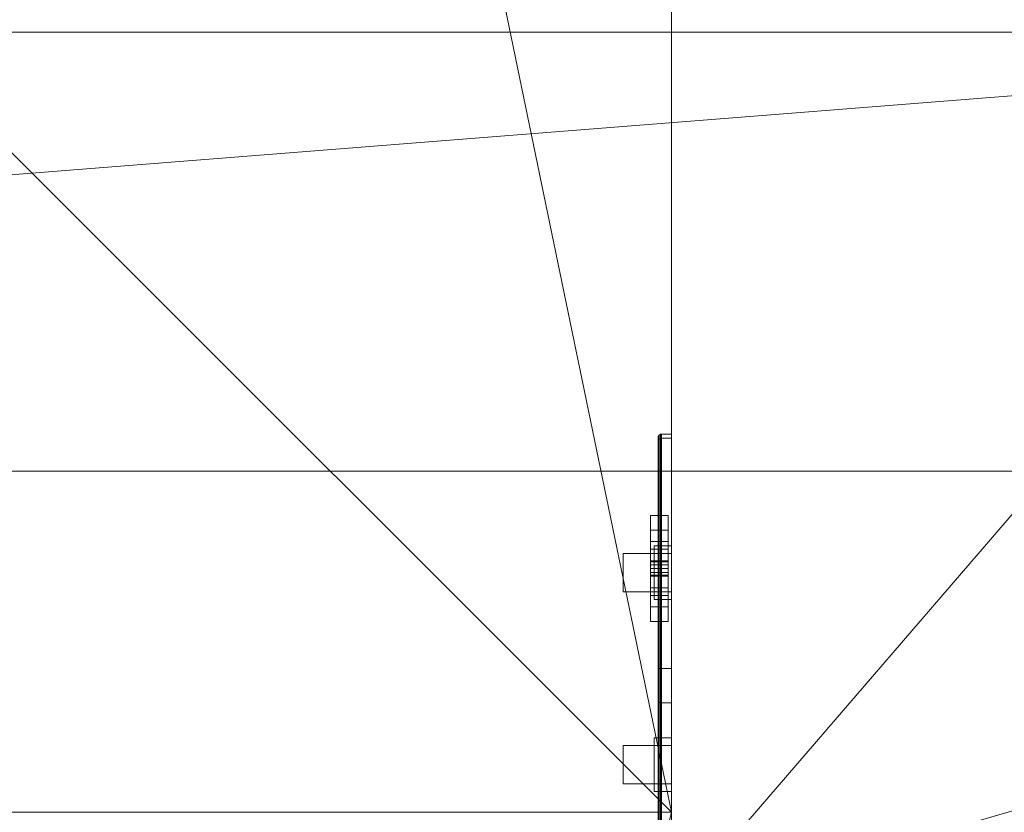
# Model space of a CAD drawing. Header units: inches. Extents: x -263 to 528, y -1 to 602.
# Tile 334 of 656: x -82 to -72, y 379 to 387. Entities that reach past the tile are written whole.
import ezdxf

# ---------------------------------------------------------------- set-up
doc = ezdxf.new("R2010")
doc.units = ezdxf.units.IN
doc.header["$MEASUREMENT"] = 0
for name, color, linetype in [('Twindo - Electrical', 7, 'Continuous'), ('Twindo - Fixtures', 7, 'Continuous'), ('Twindo - Slabs', 7, 'Continuous'), ('Twindo - Walls', 7, 'Continuous')]:
    doc.layers.add(name, color=color, linetype=linetype)

# ---------------------------------------------------------------- blocks, each defined once
blk = doc.blocks.new('Slab_D0BD3B49-249D-4DA8-80D4-D821BCE50D6B', base_point=(-249.5, 387))
at = {"layer": 'Twindo - Slabs', "lineweight": 0}
mesh = blk.add_polyface(dxfattribs=at)
corners = [(-192, 387), (-249.5, 387), (-249.5, 387, -6), (-192, 387, -6), (-89.75, 579.5), (-249.5, 579.5), (-192, 134.5), (-132, 134.5), (-132, 124.5), (10, 124.5), (10, 13.75), (161.5, 13.75), (161.5, 6.5), (252, 6.5), (252, 14), (415.5, 14), (415.5, 322.5), (222.5, 322.5), (222.5, 357.5), (-4, 357.5), (-4, 413), (101.5, 413), (101.5, 553.5), (-89.75, 553.5), (-249.5, 579.5, -6), (-192, 134.5, -6), (-89.75, 579.5, -6), (-89.75, 553.5, -6), (101.5, 553.5, -6), (101.5, 413, -6), (-4, 413, -6), (-4, 357.5, -6), (222.5, 357.5, -6), (222.5, 322.5, -6), (415.5, 322.5, -6), (415.5, 14, -6), (252, 14, -6), (252, 6.5, -6), (161.5, 6.5, -6), (161.5, 13.75, -6), (10, 13.75, -6), (10, 124.5, -6), (-132, 124.5, -6), (-132, 134.5, -6)]
mesh.append_faces([[corners[k] for k in face] for face in [(0, 1, 2, 3), (1, 5, 24, 2), (6, 0, 3, 25), (5, 4, 26, 24), (7, 6, 25, 43), (8, 7, 43, 42), (9, 8, 42, 41), (10, 9, 41, 40), (11, 10, 40, 39), (12, 11, 39, 38), (13, 12, 38, 37), (14, 13, 37, 36), (15, 14, 36, 35), (16, 15, 35, 34), (17, 16, 34, 33), (18, 17, 33, 32), (19, 18, 32, 31), (20, 19, 31, 30), (21, 20, 30, 29), (22, 21, 29, 28), (23, 22, 28, 27), (4, 23, 27, 26)]], dxfattribs={"color": 254})
mesh.append_faces([[corners[k] for k in face] for face in [(22, 20, 21), (16, 14, 15)]], dxfattribs={"vtx0": -1, "color": 254})
mesh.append_faces([[corners[k] for k in face] for face in [(28, 30, 27), (34, 36, 33)]], dxfattribs={"vtx0": -1, "vtx1": -1, "color": 254})
mesh.append_faces([[corners[k] for k in face] for face in [(4, 0, 7), (19, 23, 8), (19, 9, 11), (43, 3, 26), (42, 27, 31), (39, 41, 31)]], dxfattribs={"vtx0": -1, "vtx1": -1, "vtx2": -1, "color": 254})
mesh.append_faces([[corners[k] for k in face] for face in [(23, 7, 8), (19, 8, 9), (17, 11, 12), (17, 12, 13), (17, 13, 14), (3, 24, 26), (43, 26, 27), (39, 31, 32), (39, 32, 33)]], dxfattribs={"vtx0": -1, "vtx2": -1, "color": 254})
mesh.append_faces([[corners[k] for k in face] for face in [(29, 30, 28), (35, 36, 34)]], dxfattribs={"vtx1": -1, "color": 254})
mesh.append_faces([[corners[k] for k in face] for face in [(4, 5, 0), (23, 4, 7), (19, 20, 23), (22, 23, 20), (18, 19, 11), (17, 18, 11), (16, 17, 14), (42, 43, 27), (30, 31, 27), (41, 42, 31), (38, 39, 33), (37, 38, 33), (36, 37, 33)]], dxfattribs={"vtx1": -1, "vtx2": -1, "color": 254})
mesh.append_faces([[corners[k] for k in face] for face in [(5, 1, 0), (0, 6, 7), (9, 10, 11), (3, 2, 24), (43, 25, 3), (39, 40, 41)]], dxfattribs={"vtx2": -1, "color": 254})
blk = doc.blocks.new('Slab_12F310AF-29A8-4DA8-A055-EC40812B0097', base_point=(-128, 382.5))
at = {"layer": 'Twindo - Fixtures', "lineweight": 0}
mesh = blk.add_polyface(dxfattribs=at)
corners = [(-128, 382.5, 101), (-128, 382.5, 95), (-128, 357.5, 95), (-128, 357.5, 101), (-121, 382.5, 101), (-121, 382.5, 95), (-121, 387, 95), (-64, 387, 95), (-64, 357.5, 95), (-64, 357.5, 101), (-64, 387, 101), (-121, 387, 101)]
mesh.append_faces([[corners[k] for k in face] for face in [(0, 1, 2, 3), (4, 5, 1, 0), (3, 2, 8, 9), (11, 6, 5, 4), (10, 7, 6, 11), (9, 8, 7, 10)]], dxfattribs={"color": 254})
mesh.append_faces([[corners[k] for k in face] for face in [(7, 5, 6)]], dxfattribs={"vtx0": -1, "color": 254})
mesh.append_faces([[corners[k] for k in face] for face in [(8, 5, 7), (10, 4, 9), (9, 4, 3)]], dxfattribs={"vtx0": -1, "vtx1": -1, "color": 254})
mesh.append_faces([[corners[k] for k in face] for face in [(8, 2, 5)]], dxfattribs={"vtx1": -1, "vtx2": -1, "color": 254})
mesh.append_faces([[corners[k] for k in face] for face in [(2, 1, 5), (4, 0, 3), (10, 11, 4)]], dxfattribs={"vtx2": -1, "color": 254})
blk = doc.blocks.new('Wall_D5726E15-A78C-4E45-9DCE-F81730C3433E', base_point=(-121, 387))
at = {"layer": 'Twindo - Walls', "lineweight": 0}
mesh = blk.add_polyface(dxfattribs=at)
corners = [(-70, 387), (-70, 382.5), (-115.5, 382.5), (-115.5, 387), (-70, 387, 95), (-70, 382.5, 95), (-115.5, 382.5, 95), (-115.5, 387, 95)]
mesh.append_faces([[corners[k] for k in face] for face in [(0, 1, 2, 3), (1, 0, 4, 5), (1, 5, 6, 2), (7, 3, 2, 6), (4, 0, 3, 7), (5, 4, 7, 6)]], dxfattribs={"color": 254})
blk = doc.blocks.new('Slab_C16FED3F-F51D-4887-95C2-45D370958F54', base_point=(-255.75, 595))
at = {"layer": 'Twindo - Slabs', "lineweight": 0}
mesh = blk.add_polyface(dxfattribs=at)
corners = [(95.5, 568, 128), (95.5, 570, 128), (-75.75, 570, 128), (-75.75, 595, 128), (-255.75, 595, 128), (-255.75, 379, 128), (-198, 379, 128), (-198, 134.5, 128), (-136, 134.5, 128), (-136, 110.5, 128), (6.5, 110.5, 128), (6.5, 6.5, 128), (315.5, 6.5, 128), (315.5, 8, 128), (378.5, 8, 128), (378.5, 6.5, 128), (523, 6.5, 128), (523, 132.25, 128), (421.5, 132.25, 128), (421.5, 333, 128), (239, 333, 128), (239, 391.501, 128), (240, 391.501, 128), (240, 457, 128), (237, 457, 128), (237, 568, 128), (201, 127.5, 128), (201, 128.125, 128), (244.5, 128.125, 128), (244.5, 127.5, 128), (244.5, 15, 128), (161.5, 15, 128), (161.5, 146.5, 128), (200.935, 146.5, 128), (200.997, 146.5, 128), (200.997, 128.5, 128), (95.5, 568, 101), (95.5, 570, 101), (-75.75, 570, 101), (-75.75, 595, 101), (-255.75, 595, 101), (-255.75, 379, 101), (-198, 379, 101), (-198, 134.5, 101), (-136, 134.5, 101), (-136, 110.5, 101), (6.5, 110.5, 101), (6.5, 6.5, 101), (315.5, 6.5, 101), (315.5, 8, 101), (378.5, 8, 101), (378.5, 6.5, 101), (523, 6.5, 101), (523, 132.25, 101), (421.5, 132.25, 101), (421.5, 333, 101), (239, 333, 101), (239, 391.501, 101), (240, 391.501, 101), (240, 457, 101), (237, 457, 101), (237, 568, 101), (201, 127.5, 120), (201, 128, 120), (201, 128.125, 120), (244.5, 128.125, 120), (244.5, 128, 120), (244.5, 127.5, 120), (244.5, 127.5, 101), (244.5, 15, 101), (161.5, 15, 101), (161.5, 146.5, 101), (200.935, 146.5, 101), (200.997, 146.5, 101), (200.997, 128.5, 114.5), (201, 127.5, 101)]
mesh.append_faces([[corners[k] for k in face] for face in [(36, 37, 1, 0), (37, 38, 2, 1), (38, 39, 3, 2), (39, 40, 4, 3), (40, 41, 5, 4), (41, 42, 6, 5), (42, 43, 7, 6), (43, 44, 8, 7), (44, 45, 9, 8), (45, 46, 10, 9), (46, 47, 11, 10), (47, 48, 12, 11), (48, 49, 13, 12), (49, 50, 14, 13), (50, 51, 15, 14), (51, 52, 16, 15), (52, 53, 17, 16), (53, 54, 18, 17), (54, 55, 19, 18), (55, 56, 20, 19), (56, 57, 21, 20), (57, 58, 22, 21), (58, 59, 23, 22), (59, 60, 24, 23), (60, 61, 25, 24), (61, 36, 0, 25), (28, 27, 64, 65), (69, 70, 31, 30), (70, 71, 32, 31), (33, 32, 71, 72), (33, 72, 73, 34), (34, 73, 74, 35), (62, 67, 66, 63), (65, 64, 63, 66), (67, 62, 75, 68), (72, 74, 73)]], dxfattribs={"color": 254})
mesh.append_faces([[corners[k] for k in face] for face in [(23, 21, 22), (27, 63, 64), (29, 66, 67), (29, 69, 30), (75, 74, 72), (52, 54, 53)]], dxfattribs={"vtx0": -1, "color": 254})
mesh.append_faces([[corners[k] for k in face] for face in [(16, 18, 15), (59, 57, 60)]], dxfattribs={"vtx0": -1, "vtx1": -1, "color": 254})
mesh.append_faces([[corners[k] for k in face] for face in [(3, 6, 8), (31, 0, 11), (0, 32, 34), (24, 34, 27), (20, 24, 27), (28, 30, 12), (20, 28, 13), (75, 26, 74), (44, 42, 39), (47, 36, 70), (75, 60, 56), (49, 68, 56)]], dxfattribs={"vtx0": -1, "vtx1": -1, "vtx2": -1, "color": 254})
mesh.append_faces([[corners[k] for k in face] for face in [(2, 8, 9), (2, 9, 10), (0, 10, 11), (20, 27, 28), (30, 11, 12), (28, 12, 13), (20, 13, 14), (18, 14, 15), (42, 40, 39), (44, 39, 38), (46, 38, 37), (46, 37, 36), (72, 36, 61), (75, 61, 60), (47, 70, 69), (49, 69, 68), (50, 56, 55), (50, 55, 54)]], dxfattribs={"vtx0": -1, "vtx2": -1, "color": 254})
mesh.append_faces([[corners[k] for k in face] for face in [(17, 18, 16), (58, 57, 59)]], dxfattribs={"vtx1": -1, "color": 254})
mesh.append_faces([[corners[k] for k in face] for face in [(3, 4, 6), (2, 3, 8), (1, 2, 10), (0, 1, 10), (31, 32, 0), (25, 0, 34), (24, 25, 34), (20, 21, 24), (23, 24, 21), (30, 31, 11), (19, 20, 14), (18, 19, 14), (45, 44, 38), (46, 45, 38), (47, 46, 36), (71, 70, 36), (72, 71, 36), (75, 72, 61), (57, 56, 60), (68, 75, 56), (48, 47, 69), (49, 48, 69), (50, 49, 56), (51, 50, 54), (52, 51, 54)]], dxfattribs={"vtx1": -1, "vtx2": -1, "color": 254})
mesh.append_faces([[corners[k] for k in face] for face in [(4, 5, 6), (6, 7, 8), (26, 35, 74), (42, 41, 40), (44, 43, 42)]], dxfattribs={"vtx2": -1, "color": 254})
mesh.append_faces([[corners[k] for k in face] for face in [(27, 26, 62, 63), (29, 28, 65, 66), (29, 67, 68, 69)]], dxfattribs={"vtx3": -1, "color": 254})
blk = doc.blocks.new('Slab_C344388F-6E50-4F51-87E6-74C99ED75FC3', base_point=(-255.75, 595))
at = {"layer": 'Twindo - Fixtures', "lineweight": 0}
mesh = blk.add_polyface(dxfattribs=at)
corners = [(-255.75, 595, 254), (-255.75, 595, 248), (-255.75, 379, 248), (-255.75, 379, 254), (-75.75, 595, 254), (-75.75, 595, 248), (-75.75, 379, 248), (-218.75, 416, 248), (-112.75, 416, 248), (-112.75, 558, 248), (-218.75, 558, 248), (-75.75, 379, 254), (-112.75, 558, 254), (-112.75, 416, 254), (-218.75, 416, 254), (-218.75, 558, 254)]
mesh.append_faces([[corners[k] for k in face] for face in [(0, 1, 2, 3), (4, 5, 1, 0), (3, 2, 6, 11), (11, 6, 5, 4), (13, 8, 7, 14), (12, 9, 8, 13), (15, 10, 9, 12), (14, 7, 10, 15)]], dxfattribs={"color": 254})
mesh.append_faces([[corners[k] for k in face] for face in [(6, 8, 5), (5, 9, 1), (4, 12, 11), (11, 13, 3)]], dxfattribs={"vtx0": -1, "vtx1": -1, "color": 254})
mesh.append_faces([[corners[k] for k in face] for face in [(10, 2, 1), (2, 7, 8), (5, 8, 9), (14, 0, 3), (0, 15, 12), (11, 12, 13)]], dxfattribs={"vtx0": -1, "vtx2": -1, "color": 254})
mesh.append_faces([[corners[k] for k in face] for face in [(10, 7, 2), (9, 10, 1), (6, 2, 8), (14, 15, 0), (13, 14, 3), (4, 0, 12)]], dxfattribs={"vtx1": -1, "vtx2": -1, "color": 254})
blk = doc.blocks.new('Slab_ED5BE3F0-089E-41BE-87EB-5EA2DDB2F362', base_point=(-198, 134.5))
at = {"layer": 'Twindo - Slabs', "lineweight": 0}
mesh = blk.add_polyface(dxfattribs=at)
corners = [(-198, 134.5, 254), (-198, 134.5, 246.5), (-136, 134.5, 246.5), (-136, 134.5, 254), (-198, 379, 254), (-198, 379, 246.5), (-75.75, 379, 246.5), (-75.75, 378, 246.5), (-9, 378, 246.5), (-9, 395.501, 246.5), (113, 395.501, 246.5), (113, 397.501, 246.5), (155, 397.501, 246.5), (155, 197, 246.5), (150.5, 197, 246.5), (150.5, 6.5, 246.5), (6.5, 6.5, 246.5), (6.5, 110.5, 246.5), (-136, 110.5, 246.5), (-136, 110.5, 254), (6.5, 110.5, 254), (6.5, 6.5, 254), (150.5, 6.5, 254), (150.5, 197, 254), (155, 197, 254), (155, 397.501, 254), (113, 397.501, 254), (113, 395.501, 254), (-9, 395.501, 254), (-9, 378, 254), (-75.75, 378, 254), (-75.75, 379, 254)]
mesh.append_faces([[corners[k] for k in face] for face in [(0, 1, 2, 3), (4, 5, 1, 0), (3, 2, 18, 19), (31, 6, 5, 4), (30, 7, 6, 31), (29, 8, 7, 30), (28, 9, 8, 29), (27, 10, 9, 28), (26, 11, 10, 27), (25, 12, 11, 26), (24, 13, 12, 25), (23, 14, 13, 24), (22, 15, 14, 23), (21, 16, 15, 22), (20, 17, 16, 21), (19, 18, 17, 20)]], dxfattribs={"color": 254})
mesh.append_faces([[corners[k] for k in face] for face in [(25, 23, 24)]], dxfattribs={"vtx0": -1, "color": 254})
mesh.append_faces([[corners[k] for k in face] for face in [(12, 14, 11)]], dxfattribs={"vtx0": -1, "vtx1": -1, "color": 254})
mesh.append_faces([[corners[k] for k in face] for face in [(2, 5, 6), (2, 6, 7), (18, 7, 8), (17, 8, 9), (17, 9, 10), (14, 10, 11), (30, 3, 19), (29, 19, 20), (27, 20, 21), (27, 21, 22), (27, 22, 23)]], dxfattribs={"vtx0": -1, "vtx2": -1, "color": 254})
mesh.append_faces([[corners[k] for k in face] for face in [(13, 14, 12)]], dxfattribs={"vtx1": -1, "color": 254})
mesh.append_faces([[corners[k] for k in face] for face in [(18, 2, 7), (17, 18, 8), (16, 17, 10), (15, 16, 10), (14, 15, 10), (31, 4, 3), (30, 31, 3), (29, 30, 19), (28, 29, 20), (27, 28, 20), (26, 27, 23), (25, 26, 23)]], dxfattribs={"vtx1": -1, "vtx2": -1, "color": 254})
mesh.append_faces([[corners[k] for k in face] for face in [(2, 1, 5), (4, 0, 3)]], dxfattribs={"vtx2": -1, "color": 254})
blk = doc.blocks.new('Slab_8CF3D9C7-E382-4EB2-A1F0-8D4B1B8E1C80', base_point=(-75.75, 378))
at = {"layer": 'Twindo - Slabs', "lineweight": 0}
mesh = blk.add_polyface(dxfattribs=at)
corners = [(-75.75, 378, 254), (-75.75, 378, 246), (-9, 378, 246), (-9, 378, 254), (-75.75, 448, 254), (-75.75, 448, 246), (-15.5, 448, 246), (-15.5, 395.501, 246), (-9, 395.501, 246), (-9, 395.501, 254), (-15.5, 395.501, 254), (-15.5, 448, 254)]
mesh.append_faces([[corners[k] for k in face] for face in [(0, 1, 2, 3), (4, 5, 1, 0), (3, 2, 8, 9), (11, 6, 5, 4), (10, 7, 6, 11), (9, 8, 7, 10)]], dxfattribs={"color": 254})
mesh.append_faces([[corners[k] for k in face] for face in [(2, 7, 8)]], dxfattribs={"vtx0": -1, "color": 254})
mesh.append_faces([[corners[k] for k in face] for face in [(3, 10, 0)]], dxfattribs={"vtx0": -1, "vtx1": -1, "color": 254})
mesh.append_faces([[corners[k] for k in face] for face in [(1, 6, 7), (10, 4, 0)]], dxfattribs={"vtx0": -1, "vtx2": -1, "color": 254})
mesh.append_faces([[corners[k] for k in face] for face in [(9, 10, 3)]], dxfattribs={"vtx1": -1, "color": 254})
mesh.append_faces([[corners[k] for k in face] for face in [(2, 1, 7)]], dxfattribs={"vtx1": -1, "vtx2": -1, "color": 254})
mesh.append_faces([[corners[k] for k in face] for face in [(1, 5, 6), (10, 11, 4)]], dxfattribs={"vtx2": -1, "color": 254})
blk = doc.blocks.new('Object_EE425E7E-B61D-4979-A513-5C262CDF48B6')
at = {"layer": 'Twindo - Electrical', "lineweight": 0}
mesh = blk.add_polyface(dxfattribs=at)
corners = [(-75.888, 382.844, 139.67), (-75.888, 380.156, 139.67), (-75.888, 380.156, 144.326), (-75.888, 382.844, 144.326), (-75.888, 381.106, 140.817), (-75.888, 381.894, 140.817), (-75.888, 382.044, 141.289), (-75.888, 381.894, 141.762), (-75.888, 381.106, 141.762), (-75.888, 380.956, 141.289), (-75.888, 381.894, 143.179), (-75.888, 381.106, 143.179), (-75.888, 380.956, 142.707), (-75.888, 381.106, 142.234), (-75.888, 381.894, 142.234), (-75.888, 382.044, 142.707), (-75.887, 382.852, 139.661), (-75.887, 380.148, 139.661), (-75.887, 380.148, 144.335), (-75.887, 382.852, 144.335), (-75.784, 381.106, 140.817), (-75.784, 381.894, 140.817), (-75.784, 382.044, 141.289), (-75.784, 381.894, 141.762), (-75.784, 381.106, 141.762), (-75.784, 380.956, 141.289), (-75.784, 381.894, 143.179), (-75.784, 381.106, 143.179), (-75.784, 380.956, 142.707), (-75.784, 381.106, 142.234), (-75.784, 381.894, 142.234), (-75.784, 382.044, 142.707), (-75.878, 382.868, 139.646), (-75.878, 380.132, 139.646), (-75.878, 380.132, 144.35), (-75.878, 382.868, 144.35), (-75.862, 382.877, 139.637), (-75.862, 380.123, 139.637), (-75.862, 380.123, 144.359), (-75.862, 382.877, 144.359), (-75.853, 382.878, 139.636), (-75.853, 380.122, 139.636), (-75.853, 380.122, 144.36), (-75.853, 382.878, 144.36), (-75.75, 382.878, 139.636), (-75.75, 380.122, 139.636), (-75.75, 380.122, 144.36), (-75.75, 382.878, 144.36)]
mesh.append_faces([[corners[k] for k in face] for face in [(1, 0, 16, 17), (2, 1, 17, 18), (3, 2, 18, 19), (0, 3, 19, 16), (4, 20, 21, 5), (5, 21, 22, 6), (6, 22, 23, 7), (7, 23, 24, 8), (8, 24, 25, 9), (9, 25, 20, 4), (11, 10, 26, 27), (12, 11, 27, 28), (13, 12, 28, 29), (14, 13, 29, 30), (15, 14, 30, 31), (10, 15, 31, 26), (17, 16, 32, 33), (18, 17, 33, 34), (19, 18, 34, 35), (16, 19, 35, 32), (33, 32, 36, 37), (34, 33, 37, 38), (35, 34, 38, 39), (32, 35, 39, 36), (37, 36, 40, 41), (38, 37, 41, 42), (39, 38, 42, 43), (36, 39, 43, 40), (41, 40, 44, 45), (42, 41, 45, 46), (43, 42, 46, 47), (40, 43, 47, 44), (46, 45, 44, 47)]], dxfattribs={"color": 7})
mesh.append_faces([[corners[k] for k in face] for face in [(22, 25, 24, 23), (28, 31, 30, 29)]], dxfattribs={"vtx0": -1, "color": 7})
mesh.append_faces([[corners[k] for k in face] for face in [(1, 4, 0), (0, 6, 3)]], dxfattribs={"vtx0": -1, "vtx1": -1, "color": 7})
mesh.append_faces([[corners[k] for k in face] for face in [(2, 13, 8), (7, 14, 3)]], dxfattribs={"vtx0": -1, "vtx1": -1, "vtx2": -1, "color": 7})
mesh.append_faces([[corners[k] for k in face] for face in [(10, 2, 3), (2, 11, 12), (2, 12, 13), (7, 13, 14), (2, 8, 9), (1, 9, 4), (0, 4, 5), (0, 5, 6)]], dxfattribs={"vtx0": -1, "vtx2": -1, "color": 7})
mesh.append_faces([[corners[k] for k in face] for face in [(10, 11, 2), (15, 10, 3), (14, 15, 3), (7, 8, 13), (6, 7, 3), (1, 2, 9)]], dxfattribs={"vtx1": -1, "vtx2": -1, "color": 7})
mesh.append_faces([[corners[k] for k in face] for face in [(22, 21, 20, 25), (28, 27, 26, 31)]], dxfattribs={"vtx3": -1, "color": 7})
mesh = blk.add_polyface(dxfattribs=at)
corners = [(-75.784, 381.106, 140.817), (-75.784, 380.956, 141.289), (-75.967, 380.956, 141.289), (-75.967, 381.106, 140.817), (-75.784, 381.106, 141.762), (-75.967, 381.106, 141.762), (-75.784, 381.894, 141.762), (-75.967, 381.894, 141.762), (-75.784, 382.044, 141.289), (-75.967, 382.044, 141.289), (-75.784, 381.894, 140.817), (-75.967, 381.894, 140.817), (-75.784, 381.697, 141.289), (-75.784, 381.776, 141.289), (-75.967, 381.776, 141.289), (-75.967, 381.697, 141.289), (-75.784, 381.776, 141.526), (-75.967, 381.776, 141.526), (-75.784, 381.697, 141.526), (-75.967, 381.697, 141.526), (-75.784, 381.303, 141.289), (-75.784, 381.303, 141.526), (-75.967, 381.303, 141.526), (-75.967, 381.303, 141.289), (-75.784, 381.224, 141.526), (-75.967, 381.224, 141.526), (-75.784, 381.224, 141.289), (-75.967, 381.224, 141.289), (-75.784, 381.579, 140.896), (-75.784, 381.579, 140.974), (-75.967, 381.579, 140.974), (-75.967, 381.579, 140.896), (-75.784, 381.568, 141.014), (-75.967, 381.568, 141.014), (-75.784, 381.539, 141.043), (-75.967, 381.539, 141.043), (-75.784, 381.5, 141.053), (-75.967, 381.5, 141.053), (-75.784, 381.461, 141.043), (-75.967, 381.461, 141.043), (-75.784, 381.432, 141.014), (-75.967, 381.432, 141.014), (-75.784, 381.421, 140.974), (-75.967, 381.421, 140.974), (-75.784, 381.421, 140.896), (-75.967, 381.421, 140.896)]
mesh.append_faces([[corners[k] for k in face] for face in [(0, 1, 2, 3), (1, 4, 5, 2), (4, 6, 7, 5), (6, 8, 9, 7), (8, 10, 11, 9), (10, 0, 3, 11), (12, 13, 14, 15), (13, 16, 17, 14), (16, 18, 19, 17), (18, 12, 15, 19), (20, 21, 22, 23), (21, 24, 25, 22), (24, 26, 27, 25), (26, 20, 23, 27), (28, 29, 30, 31), (29, 32, 33, 30), (32, 34, 35, 33), (34, 36, 37, 35), (36, 38, 39, 37), (38, 40, 41, 39), (40, 42, 43, 41), (42, 44, 45, 43), (44, 28, 31, 45)]], dxfattribs={"color": 7})
mesh.append_faces([[corners[k] for k in face] for face in [(10, 28, 0), (0, 44, 1), (3, 45, 11), (11, 31, 9)]], dxfattribs={"vtx0": -1, "vtx1": -1, "color": 7})
mesh.append_faces([[corners[k] for k in face] for face in [(24, 18, 4), (8, 1, 36), (17, 22, 7), (2, 9, 37)]], dxfattribs={"vtx0": -1, "vtx1": -1, "vtx2": -1, "color": 7})
mesh.append_faces([[corners[k] for k in face] for face in [(18, 6, 4), (8, 16, 13), (12, 21, 20), (26, 4, 1), (8, 36, 34), (8, 34, 32), (8, 32, 29), (8, 29, 28), (0, 28, 44), (22, 5, 7), (2, 25, 27), (23, 19, 15), (14, 7, 9), (2, 37, 39), (2, 39, 41), (2, 41, 43), (2, 43, 45), (11, 45, 31)]], dxfattribs={"vtx0": -1, "vtx2": -1, "color": 7})
mesh.append_faces([[corners[k] for k in face] for face in [(18, 16, 6), (8, 6, 16), (12, 18, 21), (26, 24, 4), (38, 36, 1), (40, 38, 1), (42, 40, 1), (44, 42, 1), (10, 8, 28), (22, 25, 5), (2, 5, 25), (23, 22, 19), (14, 17, 7), (35, 37, 9), (33, 35, 9), (30, 33, 9), (31, 30, 9), (3, 2, 45)]], dxfattribs={"vtx1": -1, "vtx2": -1, "color": 7})
mesh = blk.add_polyface(dxfattribs=at)
corners = [(-75.784, 381.106, 142.234), (-75.784, 380.956, 142.707), (-75.967, 380.956, 142.707), (-75.967, 381.106, 142.234), (-75.784, 381.106, 143.179), (-75.967, 381.106, 143.179), (-75.784, 381.894, 143.179), (-75.967, 381.894, 143.179), (-75.784, 382.044, 142.707), (-75.967, 382.044, 142.707), (-75.784, 381.894, 142.234), (-75.967, 381.894, 142.234), (-75.784, 381.697, 142.707), (-75.784, 381.776, 142.707), (-75.967, 381.776, 142.707), (-75.967, 381.697, 142.707), (-75.784, 381.776, 142.943), (-75.967, 381.776, 142.943), (-75.784, 381.697, 142.943), (-75.967, 381.697, 142.943), (-75.784, 381.303, 142.707), (-75.784, 381.303, 142.943), (-75.967, 381.303, 142.943), (-75.967, 381.303, 142.707), (-75.784, 381.224, 142.943), (-75.967, 381.224, 142.943), (-75.784, 381.224, 142.707), (-75.967, 381.224, 142.707), (-75.784, 381.579, 142.313), (-75.784, 381.579, 142.392), (-75.967, 381.579, 142.392), (-75.967, 381.579, 142.313), (-75.784, 381.568, 142.431), (-75.967, 381.568, 142.431), (-75.784, 381.539, 142.46), (-75.967, 381.539, 142.46), (-75.784, 381.5, 142.47), (-75.967, 381.5, 142.47), (-75.784, 381.461, 142.46), (-75.967, 381.461, 142.46), (-75.784, 381.432, 142.431), (-75.967, 381.432, 142.431), (-75.784, 381.421, 142.392), (-75.967, 381.421, 142.392), (-75.784, 381.421, 142.313), (-75.967, 381.421, 142.313)]
mesh.append_faces([[corners[k] for k in face] for face in [(0, 1, 2, 3), (1, 4, 5, 2), (4, 6, 7, 5), (6, 8, 9, 7), (8, 10, 11, 9), (10, 0, 3, 11), (12, 13, 14, 15), (13, 16, 17, 14), (16, 18, 19, 17), (18, 12, 15, 19), (20, 21, 22, 23), (21, 24, 25, 22), (24, 26, 27, 25), (26, 20, 23, 27), (28, 29, 30, 31), (29, 32, 33, 30), (32, 34, 35, 33), (34, 36, 37, 35), (36, 38, 39, 37), (38, 40, 41, 39), (40, 42, 43, 41), (42, 44, 45, 43), (44, 28, 31, 45)]], dxfattribs={"color": 7})
mesh.append_faces([[corners[k] for k in face] for face in [(10, 28, 0), (0, 44, 1), (3, 45, 11), (11, 31, 9)]], dxfattribs={"vtx0": -1, "vtx1": -1, "color": 7})
mesh.append_faces([[corners[k] for k in face] for face in [(24, 18, 4), (8, 1, 36), (17, 22, 7), (2, 9, 37)]], dxfattribs={"vtx0": -1, "vtx1": -1, "vtx2": -1, "color": 7})
mesh.append_faces([[corners[k] for k in face] for face in [(18, 6, 4), (8, 16, 13), (12, 21, 20), (26, 4, 1), (8, 36, 34), (8, 34, 32), (8, 32, 29), (8, 29, 28), (0, 28, 44), (22, 5, 7), (2, 25, 27), (23, 19, 15), (14, 7, 9), (2, 37, 39), (2, 39, 41), (2, 41, 43), (2, 43, 45), (11, 45, 31)]], dxfattribs={"vtx0": -1, "vtx2": -1, "color": 7})
mesh.append_faces([[corners[k] for k in face] for face in [(18, 16, 6), (8, 6, 16), (12, 18, 21), (26, 24, 4), (38, 36, 1), (40, 38, 1), (42, 40, 1), (44, 42, 1), (10, 8, 28), (22, 25, 5), (2, 5, 25), (23, 22, 19), (14, 17, 7), (35, 37, 9), (33, 35, 9), (30, 33, 9), (31, 30, 9), (3, 2, 45)]], dxfattribs={"vtx1": -1, "vtx2": -1, "color": 7})
blk = doc.blocks.new('Wall_6A02678E-B38B-43BF-A0C7-6CDE26B36CC8', base_point=(-75.75, 429))
at = {"layer": 'Twindo - Walls', "lineweight": 0}
mesh = blk.add_polyface(dxfattribs=at)
corners = [(-67.75, 389, 128), (-67.75, 389, 234), (-67.75, 429, 234), (-67.75, 429, 246), (-67.75, 378, 246), (-67.75, 378, 234), (-67.75, 348.5, 234), (-67.75, 348.5, 128), (-75.75, 389, 128), (-75.75, 389, 234), (-75.75, 429, 234), (-75.75, 429, 246), (-75.75, 378, 246), (-75.75, 378, 234), (-75.75, 348.5, 234), (-75.75, 348.5, 128)]
mesh.append_faces([[corners[k] for k in face] for face in [(1, 0, 8, 9), (10, 2, 1, 9), (2, 10, 11, 3), (4, 3, 11, 12), (4, 12, 13, 5), (6, 5, 13, 14), (6, 14, 15, 7), (8, 0, 7, 15)]], dxfattribs={"color": 254})
mesh.append_faces([[corners[k] for k in face] for face in [(15, 9, 8)]], dxfattribs={"vtx0": -1, "color": 254})
mesh.append_faces([[corners[k] for k in face] for face in [(7, 1, 6)]], dxfattribs={"vtx0": -1, "vtx1": -1, "color": 254})
mesh.append_faces([[corners[k] for k in face] for face in [(1, 5, 6), (13, 11, 10), (13, 10, 9)]], dxfattribs={"vtx0": -1, "vtx2": -1, "color": 254})
mesh.append_faces([[corners[k] for k in face] for face in [(0, 1, 7)]], dxfattribs={"vtx1": -1, "color": 254})
mesh.append_faces([[corners[k] for k in face] for face in [(2, 3, 5), (1, 2, 5), (14, 13, 9), (15, 14, 9)]], dxfattribs={"vtx1": -1, "vtx2": -1, "color": 254})
mesh.append_faces([[corners[k] for k in face] for face in [(3, 4, 5), (13, 12, 11)]], dxfattribs={"vtx2": -1, "color": 254})
blk = doc.blocks.new('Object_E3C17B05-17DA-44A6-B43E-38345F4266AC')
at = {"layer": 'Twindo - Electrical', "lineweight": 0}
mesh = blk.add_polyface(dxfattribs=at)
corners = [(-75.75, 380.474, 170.638), (-75.75, 382.836, 170.638), (-75.75, 382.836, 175.362), (-75.75, 380.474, 175.362), (-75.75, 381.734, 172.331), (-75.75, 381.182, 172.331), (-75.75, 381.182, 173.669), (-75.75, 381.734, 173.669), (-75.853, 380.474, 175.362), (-75.862, 380.474, 175.361), (-75.878, 380.474, 175.352), (-75.887, 380.474, 175.337), (-75.888, 380.474, 175.328), (-75.888, 380.474, 170.672), (-75.887, 380.474, 170.663), (-75.878, 380.474, 170.648), (-75.862, 380.474, 170.639), (-75.853, 380.474, 170.638), (-75.853, 382.836, 175.362), (-75.853, 382.836, 170.638), (-75.888, 381.734, 173.669), (-75.888, 381.734, 172.331), (-75.888, 381.182, 173.669), (-75.888, 381.182, 172.331), (-75.862, 382.835, 170.639), (-75.878, 382.826, 170.648), (-75.887, 382.81, 170.663), (-75.888, 382.802, 170.672), (-75.888, 382.802, 175.328), (-75.887, 382.81, 175.337), (-75.878, 382.826, 175.352), (-75.862, 382.835, 175.361)]
mesh.append_faces([[corners[k] for k in face] for face in [(3, 2, 18, 8), (18, 2, 1, 19), (17, 19, 1, 0), (4, 7, 20, 21), (7, 6, 22, 20), (6, 5, 23, 22), (5, 4, 21, 23), (16, 24, 19, 17), (15, 25, 24, 16), (14, 26, 25, 15), (13, 27, 26, 14), (11, 29, 28, 12), (10, 30, 29, 11), (9, 31, 30, 10), (8, 18, 31, 9), (31, 18, 19, 24), (30, 31, 24, 25), (29, 30, 25, 26), (28, 29, 26, 27)]], dxfattribs={"color": 7})
mesh.append_faces([[corners[k] for k in face] for face in [(8, 17, 0, 3)]], dxfattribs={"vtx0": -1, "color": 7})
mesh.append_faces([[corners[k] for k in face] for face in [(1, 4, 0), (0, 5, 3), (13, 23, 27), (27, 21, 28)]], dxfattribs={"vtx0": -1, "vtx1": -1, "color": 7})
mesh.append_faces([[corners[k] for k in face] for face in [(6, 2, 3), (2, 7, 4), (0, 4, 5), (20, 12, 28), (12, 22, 23), (27, 23, 21)]], dxfattribs={"vtx0": -1, "vtx2": -1, "color": 7})
mesh.append_faces([[corners[k] for k in face] for face in [(8, 11, 12, 13), (8, 13, 14, 15), (8, 15, 16, 17)]], dxfattribs={"vtx0": -1, "vtx3": -1, "color": 7})
mesh.append_faces([[corners[k] for k in face] for face in [(6, 7, 2), (5, 6, 3), (1, 2, 4), (20, 22, 12), (21, 20, 28), (13, 12, 23)]], dxfattribs={"vtx1": -1, "vtx2": -1, "color": 7})
mesh.append_faces([[corners[k] for k in face] for face in [(8, 9, 10, 11)]], dxfattribs={"vtx3": -1, "color": 7})
mesh = blk.add_polyface(dxfattribs=at)
corners = [(-75.75, 381.261, 172.409), (-75.75, 381.655, 172.409), (-75.75, 381.655, 173.591), (-75.75, 381.261, 173.591), (-75.853, 381.655, 173.591), (-75.853, 381.261, 173.591), (-75.853, 381.655, 173.472), (-75.853, 381.261, 173.472), (-76.247, 381.655, 173.472), (-76.247, 381.261, 173.472), (-76.247, 381.655, 173.157), (-76.247, 381.261, 173.157), (-75.853, 381.655, 173.157), (-75.853, 381.261, 173.157), (-75.853, 381.655, 172.409), (-75.853, 381.261, 172.409), (-75.75, 381.182, 172.331), (-75.927, 381.182, 172.331), (-75.927, 381.734, 172.331), (-75.75, 381.734, 172.331), (-75.927, 381.734, 173.669), (-75.75, 381.734, 173.669), (-75.927, 381.182, 173.669), (-75.75, 381.182, 173.669), (-75.75, 381.261, 172.409), (-75.927, 381.261, 172.409), (-75.927, 381.261, 173.591), (-75.75, 381.261, 173.591), (-75.927, 381.655, 173.591), (-75.75, 381.655, 173.591), (-75.927, 381.655, 172.409), (-75.75, 381.655, 172.409)]
mesh.append_faces([[corners[k] for k in face] for face in [(0, 1, 2, 3), (3, 2, 4, 5), (5, 4, 6, 7), (7, 6, 8, 9), (9, 8, 10, 11), (11, 10, 12, 13), (13, 12, 14, 15), (15, 14, 1, 0), (16, 17, 18, 19), (19, 18, 20, 21), (21, 20, 22, 23), (23, 22, 17, 16), (24, 25, 26, 27), (27, 26, 28, 29), (29, 28, 30, 31), (31, 30, 25, 24)]], dxfattribs={"color": 7})
mesh.append_faces([[corners[k] for k in face] for face in [(0, 13, 15)]], dxfattribs={"vtx0": -1, "color": 7})
mesh.append_faces([[corners[k] for k in face] for face in [(1, 12, 2), (19, 31, 16), (16, 24, 23), (17, 25, 18), (18, 30, 20)]], dxfattribs={"vtx0": -1, "vtx1": -1, "color": 7})
mesh.append_faces([[corners[k] for k in face] for face in [(3, 7, 13), (12, 6, 2)]], dxfattribs={"vtx0": -1, "vtx1": -1, "vtx2": -1, "color": 7})
mesh.append_faces([[corners[k] for k in face] for face in [(7, 11, 13), (27, 21, 23), (21, 29, 31), (16, 31, 24), (28, 22, 20), (22, 26, 25), (18, 25, 30)]], dxfattribs={"vtx0": -1, "vtx2": -1, "color": 7})
mesh.append_faces([[corners[k] for k in face] for face in [(14, 12, 1)]], dxfattribs={"vtx1": -1, "color": 7})
mesh.append_faces([[corners[k] for k in face] for face in [(0, 3, 13), (12, 10, 6), (27, 29, 21), (24, 27, 23), (19, 21, 31), (28, 26, 22), (30, 28, 20), (17, 22, 25)]], dxfattribs={"vtx1": -1, "vtx2": -1, "color": 7})
mesh.append_faces([[corners[k] for k in face] for face in [(3, 5, 7), (7, 9, 11), (6, 4, 2), (10, 8, 6)]], dxfattribs={"vtx2": -1, "color": 7})
mesh = blk.add_polyface(dxfattribs=at)
corners = [(-75.75, 378.505, 170.638), (-75.75, 380.474, 170.638), (-75.75, 380.474, 175.362), (-75.75, 378.505, 175.362), (-75.75, 379.765, 173.669), (-75.75, 379.765, 172.331), (-75.75, 379.214, 172.331), (-75.75, 379.214, 173.669), (-75.853, 378.505, 175.362), (-75.862, 378.505, 175.361), (-75.878, 378.505, 175.352), (-75.887, 378.505, 175.337), (-75.888, 378.505, 175.328), (-75.888, 378.505, 170.672), (-75.887, 378.505, 170.663), (-75.878, 378.505, 170.648), (-75.862, 378.505, 170.639), (-75.853, 378.505, 170.638), (-75.853, 380.474, 175.362), (-75.878, 380.474, 170.648), (-75.887, 380.474, 170.663), (-75.888, 380.474, 170.672), (-75.888, 380.474, 175.328), (-75.887, 380.474, 175.337), (-75.878, 380.474, 175.352), (-75.862, 380.474, 175.361), (-75.853, 380.474, 170.638), (-75.862, 380.474, 170.639), (-75.888, 379.765, 173.669), (-75.888, 379.214, 173.669), (-75.888, 379.214, 172.331), (-75.888, 379.765, 172.331)]
mesh.append_faces([[corners[k] for k in face] for face in [(3, 2, 18, 8), (17, 26, 1, 0), (28, 4, 7, 29), (29, 7, 6, 30), (30, 6, 5, 31), (31, 5, 4, 28), (16, 27, 26, 17), (15, 19, 27, 16), (14, 20, 19, 15), (13, 21, 20, 14), (11, 23, 22, 12), (10, 24, 23, 11), (9, 25, 24, 10), (8, 18, 25, 9)]], dxfattribs={"color": 7})
mesh.append_faces([[corners[k] for k in face] for face in [(8, 17, 0, 3), (19, 1, 26, 27)]], dxfattribs={"vtx0": -1, "color": 7})
mesh.append_faces([[corners[k] for k in face] for face in [(1, 5, 0), (0, 6, 3), (13, 30, 21), (21, 31, 22)]], dxfattribs={"vtx0": -1, "vtx1": -1, "color": 7})
mesh.append_faces([[corners[k] for k in face] for face in [(7, 2, 3), (2, 4, 5), (0, 5, 6), (28, 12, 22), (12, 29, 30), (21, 30, 31)]], dxfattribs={"vtx0": -1, "vtx2": -1, "color": 7})
mesh.append_faces([[corners[k] for k in face] for face in [(8, 11, 12, 13), (8, 13, 14, 15), (8, 15, 16, 17), (19, 22, 23, 24), (19, 24, 25, 18), (19, 18, 2, 1)]], dxfattribs={"vtx0": -1, "vtx3": -1, "color": 7})
mesh.append_faces([[corners[k] for k in face] for face in [(7, 4, 2), (6, 7, 3), (1, 2, 5), (28, 29, 12), (31, 28, 22), (13, 12, 30)]], dxfattribs={"vtx1": -1, "vtx2": -1, "color": 7})
mesh.append_faces([[corners[k] for k in face] for face in [(8, 9, 10, 11), (19, 20, 21, 22)]], dxfattribs={"vtx3": -1, "color": 7})
mesh = blk.add_polyface(dxfattribs=at)
corners = [(-75.75, 379.293, 172.409), (-75.75, 379.686, 172.409), (-75.75, 379.686, 173.591), (-75.75, 379.293, 173.591), (-75.853, 379.686, 173.591), (-75.853, 379.293, 173.591), (-75.853, 379.686, 173.472), (-75.853, 379.293, 173.472), (-76.247, 379.686, 173.472), (-76.247, 379.293, 173.472), (-76.247, 379.686, 173.157), (-76.247, 379.293, 173.157), (-75.853, 379.686, 173.157), (-75.853, 379.293, 173.157), (-75.853, 379.686, 172.409), (-75.853, 379.293, 172.409), (-75.75, 379.214, 172.331), (-75.927, 379.214, 172.331), (-75.927, 379.765, 172.331), (-75.75, 379.765, 172.331), (-75.927, 379.765, 173.669), (-75.75, 379.765, 173.669), (-75.927, 379.214, 173.669), (-75.75, 379.214, 173.669), (-75.75, 379.293, 172.409), (-75.927, 379.293, 172.409), (-75.927, 379.293, 173.591), (-75.75, 379.293, 173.591), (-75.927, 379.686, 173.591), (-75.75, 379.686, 173.591), (-75.927, 379.686, 172.409), (-75.75, 379.686, 172.409)]
mesh.append_faces([[corners[k] for k in face] for face in [(0, 1, 2, 3), (3, 2, 4, 5), (5, 4, 6, 7), (7, 6, 8, 9), (9, 8, 10, 11), (11, 10, 12, 13), (13, 12, 14, 15), (15, 14, 1, 0), (16, 17, 18, 19), (19, 18, 20, 21), (21, 20, 22, 23), (23, 22, 17, 16), (24, 25, 26, 27), (27, 26, 28, 29), (29, 28, 30, 31), (31, 30, 25, 24)]], dxfattribs={"color": 7})
mesh.append_faces([[corners[k] for k in face] for face in [(0, 13, 15)]], dxfattribs={"vtx0": -1, "color": 7})
mesh.append_faces([[corners[k] for k in face] for face in [(1, 12, 2), (19, 31, 16), (16, 24, 23), (17, 25, 18), (18, 30, 20)]], dxfattribs={"vtx0": -1, "vtx1": -1, "color": 7})
mesh.append_faces([[corners[k] for k in face] for face in [(3, 7, 13), (12, 6, 2)]], dxfattribs={"vtx0": -1, "vtx1": -1, "vtx2": -1, "color": 7})
mesh.append_faces([[corners[k] for k in face] for face in [(7, 11, 13), (27, 21, 23), (21, 29, 31), (16, 31, 24), (28, 22, 20), (22, 26, 25), (18, 25, 30)]], dxfattribs={"vtx0": -1, "vtx2": -1, "color": 7})
mesh.append_faces([[corners[k] for k in face] for face in [(14, 12, 1)]], dxfattribs={"vtx1": -1, "color": 7})
mesh.append_faces([[corners[k] for k in face] for face in [(0, 3, 13), (12, 10, 6), (27, 29, 21), (24, 27, 23), (19, 21, 31), (28, 26, 22), (30, 28, 20), (17, 22, 25)]], dxfattribs={"vtx1": -1, "vtx2": -1, "color": 7})
mesh.append_faces([[corners[k] for k in face] for face in [(3, 5, 7), (7, 9, 11), (6, 4, 2), (10, 8, 6)]], dxfattribs={"vtx2": -1, "color": 7})

msp = doc.modelspace()

# ---------------------------------------------------------------- block references
at = {"layer": 'Twindo - Electrical', "color": 36, "linetype": 'Continuous', "lineweight": 18, "true_color": 0x783c00}
for name in ['Object_E3C17B05-17DA-44A6-B43E-38345F4266AC', 'Object_EE425E7E-B61D-4979-A513-5C262CDF48B6']:
    msp.add_blockref(name, (0, 0), dxfattribs=at)
at = {"layer": 'Twindo - Fixtures', "color": 251, "linetype": 'Continuous', "lineweight": 18, "true_color": 0x4a4a4a}
for name, p in [('Slab_C344388F-6E50-4F51-87E6-74C99ED75FC3', (-255.75, 595)), ('Slab_12F310AF-29A8-4DA8-A055-EC40812B0097', (-128, 382.5))]:
    msp.add_blockref(name, p, dxfattribs=at)
at = {"layer": 'Twindo - Slabs', "color": 251, "linetype": 'Continuous', "lineweight": 18, "true_color": 0x4a4a4a}
for name, p in [('Slab_C16FED3F-F51D-4887-95C2-45D370958F54', (-255.75, 595)), ('Slab_D0BD3B49-249D-4DA8-80D4-D821BCE50D6B', (-249.5, 387)), ('Slab_8CF3D9C7-E382-4EB2-A1F0-8D4B1B8E1C80', (-75.75, 378)), ('Slab_ED5BE3F0-089E-41BE-87EB-5EA2DDB2F362', (-198, 134.5))]:
    msp.add_blockref(name, p, dxfattribs=at)
at = {"layer": 'Twindo - Walls', "color": 7, "lineweight": 35}
for name, p in [('Wall_6A02678E-B38B-43BF-A0C7-6CDE26B36CC8', (-75.75, 429)), ('Wall_D5726E15-A78C-4E45-9DCE-F81730C3433E', (-121, 387))]:
    msp.add_blockref(name, p, dxfattribs=at)

doc.saveas('drawing.dxf')
